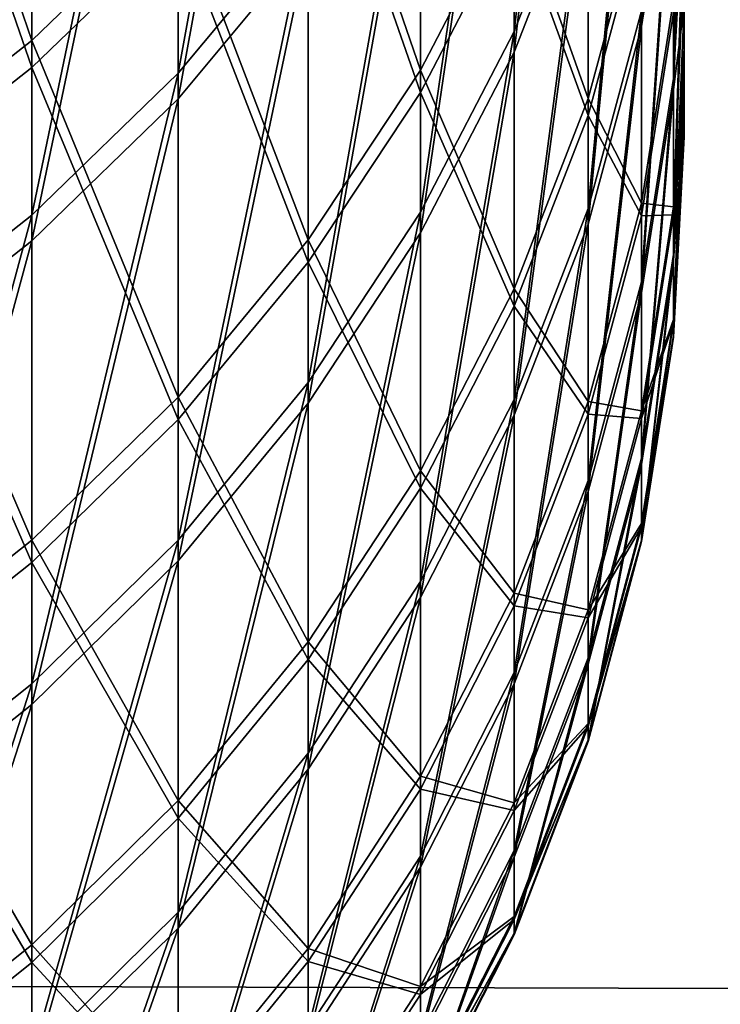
# Model space of a CAD drawing. Header units: millimetres. Extents: x -184 to 165, y -135 to 242.
# Tile 375 of 656: x -36.5842 to -36.4954, y -93.3597 to -93.235. Entities that reach past the tile are written whole.
import ezdxf

# ---------------------------------------------------------------- set-up
doc = ezdxf.new("R2010")
doc.units = ezdxf.units.MM
doc.header["$LTSCALE"] = 41.718519
for name, color, linetype in [('384', 7, 'CONTINUOUS'), ('386', 7, 'CONTINUOUS'), ('453', 7, 'CONTINUOUS'), ('454', 7, 'CONTINUOUS'), ('455', 7, 'CONTINUOUS'), ('467', 7, 'CONTINUOUS'), ('468', 7, 'CONTINUOUS')]:
    doc.layers.add(name, color=color, linetype=linetype)

msp = doc.modelspace()

# ---------------------------------------------------------------- linework, layer by layer
at = {"layer": '384', "linetype": 'CONTINUOUS'}
for points in [[(-25.43953, -93.01831, 60), (-171.84418, -93.3848, 60), (-172.15275, -92.86065, 60), (-25.43953, -93.01831, 60)], [(-25.43953, -93.01831, 60), (-25.70038, -93.45978, 60), (-171.84418, -93.3848, 60), (-25.43953, -93.01831, 60)]]:
    msp.add_3dface(points, dxfattribs=at)
at = {"layer": '386', "linetype": 'CONTINUOUS'}
for points in [[(-172.06047, -93.01831, 63), (-25.65582, -93.3848, 63), (-25.34725, -92.86065, 63), (-172.06047, -93.01831, 63)], [(-172.06047, -93.01831, 63), (-171.79962, -93.45978, 63), (-25.65582, -93.3848, 63), (-172.06047, -93.01831, 63)]]:
    msp.add_3dface(points, dxfattribs=at)
at = {"layer": '453', "linetype": 'CONTINUOUS'}
for points in [[(-36.5826, -93.16251, 24.22502), (-36.5826, -93.23765, 24.48459), (-36.60295, -93.17824, 24.22007), (-36.5826, -93.16251, 24.22502)], [(-36.5826, -93.16251, 24.22502), (-36.56409, -93.21974, 24.48934), (-36.5826, -93.23765, 24.48459), (-36.5826, -93.16251, 24.22502)], [(-36.60295, -93.17824, 24.22007), (-36.5826, -93.23765, 24.48459), (-36.60295, -93.2536, 24.48036), (-36.60295, -93.17824, 24.22007)]]:
    msp.add_3dface(points, dxfattribs=at)
at = {"layer": '454', "linetype": 'CONTINUOUS'}
for points in [[(-36.5, -93.24299, 25.72119), (-36.5, -93.22605, 25.4807), (-36.5, -82.37008, 28.60239), (-36.5, -93.24299, 25.72119)], [(-36.5, -82.48347, 28.81515), (-36.5, -93.24299, 25.72119), (-36.5, -82.37008, 28.60239), (-36.5, -82.48347, 28.81515)], [(-36.5, -93.24984, 25.96218), (-36.5, -93.24299, 25.72119), (-36.5, -82.48347, 28.81515), (-36.5, -93.24984, 25.96218)], [(-36.5, -82.60568, 29.02296), (-36.5, -93.24984, 25.96218), (-36.5, -82.48347, 28.81515), (-36.5, -82.60568, 29.02296)], [(-36.5, -93.24658, 26.20325), (-36.5, -93.24984, 25.96218), (-36.5, -82.60568, 29.02296), (-36.5, -93.24658, 26.20325)], [(-36.5, -82.73649, 29.22548), (-36.5, -93.24658, 26.20325), (-36.5, -82.60568, 29.02296), (-36.5, -82.73649, 29.22548)], [(-36.5, -93.23322, 26.44397), (-36.5, -93.24658, 26.20325), (-36.5, -82.73649, 29.22548), (-36.5, -93.23322, 26.44397)]]:
    msp.add_3dface(points, dxfattribs=at)
at = {"layer": '455', "linetype": 'CONTINUOUS'}
for points in [[(-36.54762, -93.22523, 27.41698), (-36.54762, -93.15503, 27.6761), (-36.56409, -93.24501, 27.42186), (-36.54762, -93.22523, 27.41698)], [(-36.56409, -93.24501, 27.42186), (-36.54762, -93.15503, 27.6761), (-36.56409, -93.17457, 27.68187), (-36.56409, -93.24501, 27.42186)], [(-36.51215, -93.21511, 27.14133), (-36.51215, -93.15747, 27.40027), (-36.52151, -93.2391, 27.1461), (-36.51215, -93.21511, 27.14133)], [(-36.52151, -93.2391, 27.1461), (-36.51215, -93.15747, 27.40027), (-36.52151, -93.18122, 27.40613), (-36.52151, -93.2391, 27.1461)], [(-36.50133, -93.2103, 26.87234), (-36.50133, -93.1649, 27.13134), (-36.5054, -93.23588, 26.87623), (-36.50133, -93.2103, 26.87234)], [(-36.5054, -93.23588, 26.87623), (-36.50133, -93.1649, 27.13134), (-36.5054, -93.19028, 27.13639), (-36.5054, -93.23588, 26.87623)], [(-36.56409, -93.24501, 27.42186), (-36.56409, -93.17457, 27.68187), (-36.5826, -93.263, 27.4263), (-36.56409, -93.24501, 27.42186)], [(-36.5826, -93.263, 27.4263), (-36.56409, -93.17457, 27.68187), (-36.5826, -93.19234, 27.68712), (-36.5826, -93.263, 27.4263)], [(-36.54762, -93.20005, 24.49456), (-36.53338, -93.1788, 24.50019), (-36.53338, -93.24141, 24.76021), (-36.54762, -93.20005, 24.49456)], [(-36.53338, -93.1788, 24.50019), (-36.52151, -93.21858, 24.76516), (-36.53338, -93.24141, 24.76021), (-36.53338, -93.1788, 24.50019)], [(-36.52151, -93.2391, 27.1461), (-36.52151, -93.18122, 27.40613), (-36.53338, -93.26201, 27.15065), (-36.52151, -93.2391, 27.1461)], [(-36.53338, -93.26201, 27.15065), (-36.52151, -93.18122, 27.40613), (-36.53338, -93.20389, 27.41172), (-36.53338, -93.26201, 27.15065)], [(-36.5054, -93.23588, 26.87623), (-36.5054, -93.19028, 27.13639), (-36.51215, -93.26091, 26.88003), (-36.5054, -93.23588, 26.87623)], [(-36.51215, -93.26091, 26.88003), (-36.5054, -93.19028, 27.13639), (-36.51215, -93.21511, 27.14133), (-36.51215, -93.26091, 26.88003)], [(-36.5826, -93.263, 27.4263), (-36.5826, -93.19234, 27.68712), (-36.60295, -93.27902, 27.43025), (-36.5826, -93.263, 27.4263)], [(-36.60295, -93.27902, 27.43025), (-36.5826, -93.19234, 27.68712), (-36.60295, -93.20816, 27.6918), (-36.60295, -93.27902, 27.43025)], [(-36.51215, -93.19468, 24.77034), (-36.51215, -93.24497, 25.03082), (-36.52151, -93.21858, 24.76516), (-36.51215, -93.19468, 24.77034)], [(-36.51215, -93.19468, 24.77034), (-36.5054, -93.22002, 25.03505), (-36.51215, -93.24497, 25.03082), (-36.51215, -93.19468, 24.77034)], [(-36.56409, -93.21974, 24.48934), (-36.54762, -93.20005, 24.49456), (-36.54762, -93.26289, 24.75556), (-36.56409, -93.21974, 24.48934)], [(-36.54762, -93.20005, 24.49456), (-36.53338, -93.24141, 24.76021), (-36.54762, -93.26289, 24.75556), (-36.54762, -93.20005, 24.49456)], [(-36.53338, -93.26201, 27.15065), (-36.53338, -93.20389, 27.41172), (-36.54762, -93.28356, 27.15494), (-36.53338, -93.26201, 27.15065)], [(-36.54762, -93.28356, 27.15494), (-36.53338, -93.20389, 27.41172), (-36.54762, -93.22523, 27.41698), (-36.54762, -93.28356, 27.15494)], [(-36.50133, -93.24386, 26.61154), (-36.50133, -93.2103, 26.87234), (-36.5054, -93.26959, 26.61426), (-36.50133, -93.24386, 26.61154)], [(-36.5054, -93.26959, 26.61426), (-36.50133, -93.2103, 26.87234), (-36.5054, -93.23588, 26.87623), (-36.5054, -93.26959, 26.61426)], [(-36.5, -93.23322, 26.44397), (-36.5, -93.20978, 26.68391), (-36.50133, -93.24386, 26.61154), (-36.5, -93.23322, 26.44397)], [(-36.50133, -93.24386, 26.61154), (-36.5, -93.20978, 26.68391), (-36.50133, -93.2103, 26.87234), (-36.50133, -93.24386, 26.61154)], [(-36.51215, -93.26091, 26.88003), (-36.51215, -93.21511, 27.14133), (-36.52151, -93.28509, 26.8837), (-36.51215, -93.26091, 26.88003)], [(-36.52151, -93.28509, 26.8837), (-36.51215, -93.21511, 27.14133), (-36.52151, -93.2391, 27.1461), (-36.52151, -93.28509, 26.8837)], [(-36.52151, -93.21858, 24.76516), (-36.52151, -93.26909, 25.02672), (-36.53338, -93.24141, 24.76021), (-36.52151, -93.21858, 24.76516)], [(-36.52151, -93.21858, 24.76516), (-36.51215, -93.24497, 25.03082), (-36.52151, -93.26909, 25.02672), (-36.52151, -93.21858, 24.76516)], [(-36.5826, -93.23765, 24.48459), (-36.56409, -93.21974, 24.48934), (-36.56409, -93.28279, 24.75124), (-36.5826, -93.23765, 24.48459)], [(-36.56409, -93.21974, 24.48934), (-36.54762, -93.26289, 24.75556), (-36.56409, -93.28279, 24.75124), (-36.56409, -93.21974, 24.48934)], [(-36.5054, -93.22002, 25.03505), (-36.5054, -93.25823, 25.2964), (-36.51215, -93.24497, 25.03082), (-36.5054, -93.22002, 25.03505)], [(-36.5054, -93.22002, 25.03505), (-36.50133, -93.23255, 25.29956), (-36.5054, -93.25823, 25.2964), (-36.5054, -93.22002, 25.03505)], [(-36.54762, -93.28356, 27.15494), (-36.54762, -93.22523, 27.41698), (-36.56409, -93.30354, 27.15891), (-36.54762, -93.28356, 27.15494)], [(-36.56409, -93.30354, 27.15891), (-36.54762, -93.22523, 27.41698), (-36.56409, -93.24501, 27.42186), (-36.56409, -93.30354, 27.15891)], [(-36.5, -93.22605, 25.4807), (-36.5, -93.24299, 25.72119), (-36.50133, -93.25872, 25.5612), (-36.5, -93.22605, 25.4807)], [(-36.50133, -93.23255, 25.29956), (-36.5, -93.22605, 25.4807), (-36.50133, -93.25872, 25.5612), (-36.50133, -93.23255, 25.29956)], [(-36.50133, -93.23255, 25.29956), (-36.50133, -93.25872, 25.5612), (-36.5054, -93.25823, 25.2964), (-36.50133, -93.23255, 25.29956)], [(-36.5, -93.24658, 26.20325), (-36.5, -93.23322, 26.44397), (-36.50133, -93.26551, 26.34948), (-36.5, -93.24658, 26.20325)], [(-36.50133, -93.26551, 26.34948), (-36.5, -93.23322, 26.44397), (-36.50133, -93.24386, 26.61154), (-36.50133, -93.26551, 26.34948)], [(-36.5054, -93.26959, 26.61426), (-36.5054, -93.23588, 26.87623), (-36.51215, -93.29476, 26.61691), (-36.5054, -93.26959, 26.61426)], [(-36.51215, -93.29476, 26.61691), (-36.5054, -93.23588, 26.87623), (-36.51215, -93.26091, 26.88003), (-36.51215, -93.29476, 26.61691)], [(-36.60295, -93.2536, 24.48036), (-36.5826, -93.23765, 24.48459), (-36.5826, -93.30091, 24.74731), (-36.60295, -93.2536, 24.48036)], [(-36.5826, -93.23765, 24.48459), (-36.56409, -93.28279, 24.75124), (-36.5826, -93.30091, 24.74731), (-36.5826, -93.23765, 24.48459)], [(-36.52151, -93.28509, 26.8837), (-36.52151, -93.2391, 27.1461), (-36.53338, -93.30818, 26.88721), (-36.52151, -93.28509, 26.8837)], [(-36.53338, -93.30818, 26.88721), (-36.52151, -93.2391, 27.1461), (-36.53338, -93.26201, 27.15065), (-36.53338, -93.30818, 26.88721)], [(-36.53338, -93.24141, 24.76021), (-36.53338, -93.29211, 25.02282), (-36.54762, -93.26289, 24.75556), (-36.53338, -93.24141, 24.76021)], [(-36.53338, -93.24141, 24.76021), (-36.52151, -93.26909, 25.02672), (-36.53338, -93.29211, 25.02282), (-36.53338, -93.24141, 24.76021)], [(-36.5, -93.24299, 25.72119), (-36.5, -93.24984, 25.96218), (-36.50133, -93.27295, 25.82377), (-36.5, -93.24299, 25.72119)], [(-36.50133, -93.25872, 25.5612), (-36.5, -93.24299, 25.72119), (-36.50133, -93.27295, 25.82377), (-36.50133, -93.25872, 25.5612)], [(-36.50133, -93.26551, 26.34948), (-36.50133, -93.24386, 26.61154), (-36.5054, -93.29134, 26.35102), (-36.50133, -93.26551, 26.34948)], [(-36.5054, -93.29134, 26.35102), (-36.50133, -93.24386, 26.61154), (-36.5054, -93.26959, 26.61426), (-36.5054, -93.29134, 26.35102)], [(-36.56409, -93.30354, 27.15891), (-36.56409, -93.24501, 27.42186), (-36.5826, -93.32172, 27.16252), (-36.56409, -93.30354, 27.15891)], [(-36.5826, -93.32172, 27.16252), (-36.56409, -93.24501, 27.42186), (-36.5826, -93.263, 27.4263), (-36.5826, -93.32172, 27.16252)], [(-36.51215, -93.24497, 25.03082), (-36.51215, -93.28335, 25.2933), (-36.52151, -93.26909, 25.02672), (-36.51215, -93.24497, 25.03082)], [(-36.51215, -93.24497, 25.03082), (-36.5054, -93.25823, 25.2964), (-36.51215, -93.28335, 25.2933), (-36.51215, -93.24497, 25.03082)], [(-36.5, -93.24984, 25.96218), (-36.5, -93.24658, 26.20325), (-36.50133, -93.27522, 26.08671), (-36.5, -93.24984, 25.96218)], [(-36.50133, -93.27522, 26.08671), (-36.5, -93.24658, 26.20325), (-36.50133, -93.26551, 26.34948), (-36.50133, -93.27522, 26.08671)], [(-36.50133, -93.27295, 25.82377), (-36.5, -93.24984, 25.96218), (-36.50133, -93.27522, 26.08671), (-36.50133, -93.27295, 25.82377)], [(-36.60295, -93.2536, 24.48036), (-36.5826, -93.30091, 24.74731), (-36.60295, -93.31703, 24.74382), (-36.60295, -93.2536, 24.48036)], [(-36.5054, -93.25823, 25.2964), (-36.5054, -93.28452, 25.55921), (-36.51215, -93.28335, 25.2933), (-36.5054, -93.25823, 25.2964)], [(-36.5054, -93.25823, 25.2964), (-36.50133, -93.25872, 25.5612), (-36.5054, -93.28452, 25.55921), (-36.5054, -93.25823, 25.2964)], [(-36.50133, -93.25872, 25.5612), (-36.50133, -93.27295, 25.82377), (-36.5054, -93.28452, 25.55921), (-36.50133, -93.25872, 25.5612)], [(-36.51215, -93.29476, 26.61691), (-36.51215, -93.26091, 26.88003), (-36.52151, -93.31909, 26.61948), (-36.51215, -93.29476, 26.61691)], [(-36.52151, -93.31909, 26.61948), (-36.51215, -93.26091, 26.88003), (-36.52151, -93.28509, 26.8837), (-36.52151, -93.31909, 26.61948)], [(-36.5826, -93.32172, 27.16252), (-36.5826, -93.263, 27.4263), (-36.60295, -93.3379, 27.16574), (-36.5826, -93.32172, 27.16252)], [(-36.60295, -93.3379, 27.16574), (-36.5826, -93.263, 27.4263), (-36.60295, -93.27902, 27.43025), (-36.60295, -93.3379, 27.16574)], [(-36.54762, -93.26289, 24.75556), (-36.54762, -93.31378, 25.01915), (-36.56409, -93.28279, 24.75124), (-36.54762, -93.26289, 24.75556)], [(-36.53338, -93.30818, 26.88721), (-36.53338, -93.26201, 27.15065), (-36.54762, -93.32991, 26.89051), (-36.53338, -93.30818, 26.88721)], [(-36.54762, -93.32991, 26.89051), (-36.53338, -93.26201, 27.15065), (-36.54762, -93.28356, 27.15494), (-36.54762, -93.32991, 26.89051)], [(-36.54762, -93.26289, 24.75556), (-36.53338, -93.29211, 25.02282), (-36.54762, -93.31378, 25.01915), (-36.54762, -93.26289, 24.75556)], [(-36.50133, -93.27522, 26.08671), (-36.50133, -93.26551, 26.34948), (-36.5054, -93.30109, 26.08708), (-36.50133, -93.27522, 26.08671)], [(-36.5054, -93.30109, 26.08708), (-36.50133, -93.26551, 26.34948), (-36.5054, -93.29134, 26.35102), (-36.5054, -93.30109, 26.08708)], [(-36.52151, -93.26909, 25.02672), (-36.52151, -93.30764, 25.29032), (-36.53338, -93.29211, 25.02282), (-36.52151, -93.26909, 25.02672)], [(-36.52151, -93.26909, 25.02672), (-36.51215, -93.28335, 25.2933), (-36.52151, -93.30764, 25.29032), (-36.52151, -93.26909, 25.02672)], [(-36.5054, -93.29134, 26.35102), (-36.5054, -93.26959, 26.61426), (-36.51215, -93.31661, 26.35253), (-36.5054, -93.29134, 26.35102)], [(-36.51215, -93.31661, 26.35253), (-36.5054, -93.26959, 26.61426), (-36.51215, -93.29476, 26.61691), (-36.51215, -93.31661, 26.35253)], [(-36.50133, -93.27295, 25.82377), (-36.50133, -93.27522, 26.08671), (-36.5054, -93.29881, 25.82296), (-36.50133, -93.27295, 25.82377)], [(-36.5054, -93.28452, 25.55921), (-36.50133, -93.27295, 25.82377), (-36.5054, -93.29881, 25.82296), (-36.5054, -93.28452, 25.55921)], [(-36.5054, -93.29881, 25.82296), (-36.50133, -93.27522, 26.08671), (-36.5054, -93.30109, 26.08708), (-36.5054, -93.29881, 25.82296)], [(-36.56409, -93.28279, 24.75124), (-36.56409, -93.33387, 25.01574), (-36.5826, -93.30091, 24.74731), (-36.56409, -93.28279, 24.75124)], [(-36.56409, -93.28279, 24.75124), (-36.54762, -93.31378, 25.01915), (-36.56409, -93.33387, 25.01574), (-36.56409, -93.28279, 24.75124)], [(-36.54762, -93.32991, 26.89051), (-36.54762, -93.28356, 27.15494), (-36.56409, -93.35005, 26.89357), (-36.54762, -93.32991, 26.89051)], [(-36.56409, -93.35005, 26.89357), (-36.54762, -93.28356, 27.15494), (-36.56409, -93.30354, 27.15891), (-36.56409, -93.35005, 26.89357)], [(-36.51215, -93.28335, 25.2933), (-36.51215, -93.30975, 25.55727), (-36.52151, -93.30764, 25.29032), (-36.51215, -93.28335, 25.2933)], [(-36.51215, -93.28335, 25.2933), (-36.5054, -93.28452, 25.55921), (-36.51215, -93.30975, 25.55727), (-36.51215, -93.28335, 25.2933)], [(-36.52151, -93.31909, 26.61948), (-36.52151, -93.28509, 26.8837), (-36.53338, -93.34231, 26.62194), (-36.52151, -93.31909, 26.61948)], [(-36.53338, -93.34231, 26.62194), (-36.52151, -93.28509, 26.8837), (-36.53338, -93.30818, 26.88721), (-36.53338, -93.34231, 26.62194)], [(-36.5054, -93.28452, 25.55921), (-36.5054, -93.29881, 25.82296), (-36.51215, -93.30975, 25.55727), (-36.5054, -93.28452, 25.55921)], [(-36.5054, -93.30109, 26.08708), (-36.5054, -93.29134, 26.35102), (-36.51215, -93.3264, 26.08743), (-36.5054, -93.30109, 26.08708)], [(-36.51215, -93.3264, 26.08743), (-36.5054, -93.29134, 26.35102), (-36.51215, -93.31661, 26.35253), (-36.51215, -93.3264, 26.08743)], [(-36.53338, -93.29211, 25.02282), (-36.53338, -93.33081, 25.28746), (-36.54762, -93.31378, 25.01915), (-36.53338, -93.29211, 25.02282)], [(-36.53338, -93.29211, 25.02282), (-36.52151, -93.30764, 25.29032), (-36.53338, -93.33081, 25.28746), (-36.53338, -93.29211, 25.02282)], [(-36.51215, -93.31661, 26.35253), (-36.51215, -93.29476, 26.61691), (-36.52151, -93.34103, 26.35399), (-36.51215, -93.31661, 26.35253)], [(-36.52151, -93.34103, 26.35399), (-36.51215, -93.29476, 26.61691), (-36.52151, -93.31909, 26.61948), (-36.52151, -93.34103, 26.35399)], [(-36.5054, -93.29881, 25.82296), (-36.5054, -93.30109, 26.08708), (-36.51215, -93.32411, 25.82216), (-36.5054, -93.29881, 25.82296)], [(-36.51215, -93.30975, 25.55727), (-36.5054, -93.29881, 25.82296), (-36.51215, -93.32411, 25.82216), (-36.51215, -93.30975, 25.55727)], [(-36.5826, -93.30091, 24.74731), (-36.5826, -93.35214, 25.01264), (-36.60295, -93.31703, 24.74382), (-36.5826, -93.30091, 24.74731)], [(-36.5826, -93.30091, 24.74731), (-36.56409, -93.33387, 25.01574), (-36.5826, -93.35214, 25.01264), (-36.5826, -93.30091, 24.74731)], [(-36.51215, -93.32411, 25.82216), (-36.5054, -93.30109, 26.08708), (-36.51215, -93.3264, 26.08743), (-36.51215, -93.32411, 25.82216)], [(-36.56409, -93.35005, 26.89357), (-36.56409, -93.30354, 27.15891), (-36.5826, -93.36837, 26.89635), (-36.56409, -93.35005, 26.89357)], [(-36.5826, -93.36837, 26.89635), (-36.56409, -93.30354, 27.15891), (-36.5826, -93.32172, 27.16252), (-36.5826, -93.36837, 26.89635)], [(-36.52151, -93.30764, 25.29032), (-36.52151, -93.33415, 25.55539), (-36.53338, -93.33081, 25.28746), (-36.52151, -93.30764, 25.29032)], [(-36.52151, -93.30764, 25.29032), (-36.51215, -93.30975, 25.55727), (-36.52151, -93.33415, 25.55539), (-36.52151, -93.30764, 25.29032)], [(-36.53338, -93.34231, 26.62194), (-36.53338, -93.30818, 26.88721), (-36.54762, -93.36417, 26.62424), (-36.53338, -93.34231, 26.62194)], [(-36.54762, -93.36417, 26.62424), (-36.53338, -93.30818, 26.88721), (-36.54762, -93.32991, 26.89051), (-36.54762, -93.36417, 26.62424)], [(-36.51215, -93.30975, 25.55727), (-36.51215, -93.32411, 25.82216), (-36.52151, -93.33415, 25.55539), (-36.51215, -93.30975, 25.55727)], [(-36.54762, -93.31378, 25.01915), (-36.54762, -93.35263, 25.28478), (-36.56409, -93.33387, 25.01574), (-36.54762, -93.31378, 25.01915)], [(-36.54762, -93.31378, 25.01915), (-36.53338, -93.33081, 25.28746), (-36.54762, -93.35263, 25.28478), (-36.54762, -93.31378, 25.01915)], [(-36.51215, -93.3264, 26.08743), (-36.51215, -93.31661, 26.35253), (-36.52151, -93.35086, 26.08778), (-36.51215, -93.3264, 26.08743)], [(-36.52151, -93.35086, 26.08778), (-36.51215, -93.31661, 26.35253), (-36.52151, -93.34103, 26.35399), (-36.52151, -93.35086, 26.08778)], [(-36.60295, -93.31703, 24.74382), (-36.5826, -93.35214, 25.01264), (-36.60295, -93.3684, 25.00988), (-36.60295, -93.31703, 24.74382)], [(-36.52151, -93.34103, 26.35399), (-36.52151, -93.31909, 26.61948), (-36.53338, -93.36434, 26.35539), (-36.52151, -93.34103, 26.35399)], [(-36.53338, -93.36434, 26.35539), (-36.52151, -93.31909, 26.61948), (-36.53338, -93.34231, 26.62194), (-36.53338, -93.36434, 26.35539)], [(-36.5826, -93.36837, 26.89635), (-36.5826, -93.32172, 27.16252), (-36.60295, -93.38468, 26.89883), (-36.5826, -93.36837, 26.89635)], [(-36.60295, -93.38468, 26.89883), (-36.5826, -93.32172, 27.16252), (-36.60295, -93.3379, 27.16574), (-36.60295, -93.38468, 26.89883)], [(-36.51215, -93.32411, 25.82216), (-36.51215, -93.3264, 26.08743), (-36.52151, -93.34856, 25.82139), (-36.51215, -93.32411, 25.82216)], [(-36.52151, -93.33415, 25.55539), (-36.51215, -93.32411, 25.82216), (-36.52151, -93.34856, 25.82139), (-36.52151, -93.33415, 25.55539)], [(-36.52151, -93.34856, 25.82139), (-36.51215, -93.3264, 26.08743), (-36.52151, -93.35086, 26.08778), (-36.52151, -93.34856, 25.82139)], [(-36.54762, -93.36417, 26.62424), (-36.54762, -93.32991, 26.89051), (-36.56409, -93.38443, 26.62638), (-36.54762, -93.36417, 26.62424)], [(-36.56409, -93.38443, 26.62638), (-36.54762, -93.32991, 26.89051), (-36.56409, -93.35005, 26.89357), (-36.56409, -93.38443, 26.62638)], [(-36.53338, -93.33081, 25.28746), (-36.53338, -93.35743, 25.5536), (-36.54762, -93.35263, 25.28478), (-36.53338, -93.33081, 25.28746)], [(-36.53338, -93.33081, 25.28746), (-36.52151, -93.33415, 25.55539), (-36.53338, -93.35743, 25.5536), (-36.53338, -93.33081, 25.28746)], [(-36.56409, -93.33387, 25.01574), (-36.56409, -93.37285, 25.28229), (-36.5826, -93.35214, 25.01264), (-36.56409, -93.33387, 25.01574)], [(-36.56409, -93.33387, 25.01574), (-36.54762, -93.35263, 25.28478), (-36.56409, -93.37285, 25.28229), (-36.56409, -93.33387, 25.01574)], [(-36.52151, -93.33415, 25.55539), (-36.52151, -93.34856, 25.82139), (-36.53338, -93.35743, 25.5536), (-36.52151, -93.33415, 25.55539)], [(-36.52151, -93.35086, 26.08778), (-36.52151, -93.34103, 26.35399), (-36.53338, -93.37421, 26.08811), (-36.52151, -93.35086, 26.08778)], [(-36.53338, -93.37421, 26.08811), (-36.52151, -93.34103, 26.35399), (-36.53338, -93.36434, 26.35539), (-36.53338, -93.37421, 26.08811)], [(-36.53338, -93.36434, 26.35539), (-36.53338, -93.34231, 26.62194), (-36.54762, -93.38628, 26.3567), (-36.53338, -93.36434, 26.35539)], [(-36.54762, -93.38628, 26.3567), (-36.53338, -93.34231, 26.62194), (-36.54762, -93.36417, 26.62424), (-36.54762, -93.38628, 26.3567)], [(-36.52151, -93.34856, 25.82139), (-36.52151, -93.35086, 26.08778), (-36.53338, -93.3719, 25.82066), (-36.52151, -93.34856, 25.82139)], [(-36.53338, -93.35743, 25.5536), (-36.52151, -93.34856, 25.82139), (-36.53338, -93.3719, 25.82066), (-36.53338, -93.35743, 25.5536)], [(-36.56409, -93.38443, 26.62638), (-36.56409, -93.35005, 26.89357), (-36.5826, -93.40286, 26.62833), (-36.56409, -93.38443, 26.62638)], [(-36.5826, -93.40286, 26.62833), (-36.56409, -93.35005, 26.89357), (-36.5826, -93.36837, 26.89635), (-36.5826, -93.40286, 26.62833)], [(-36.53338, -93.3719, 25.82066), (-36.52151, -93.35086, 26.08778), (-36.53338, -93.37421, 26.08811), (-36.53338, -93.3719, 25.82066)], [(-36.5826, -93.35214, 25.01264), (-36.5826, -93.39124, 25.28003), (-36.60295, -93.3684, 25.00988), (-36.5826, -93.35214, 25.01264)], [(-36.5826, -93.35214, 25.01264), (-36.56409, -93.37285, 25.28229), (-36.5826, -93.39124, 25.28003), (-36.5826, -93.35214, 25.01264)], [(-36.54762, -93.35263, 25.28478), (-36.54762, -93.37934, 25.55191), (-36.56409, -93.37285, 25.28229), (-36.54762, -93.35263, 25.28478)], [(-36.54762, -93.35263, 25.28478), (-36.53338, -93.35743, 25.5536), (-36.54762, -93.37934, 25.55191), (-36.54762, -93.35263, 25.28478)], [(-36.53338, -93.35743, 25.5536), (-36.53338, -93.3719, 25.82066), (-36.54762, -93.37934, 25.55191), (-36.53338, -93.35743, 25.5536)]]:
    msp.add_3dface(points, dxfattribs=at)
at = {"layer": '467', "linetype": 'CONTINUOUS'}
for points in [[(-36.54762, -93.22202, -27.57004), (-36.54762, -93.15123, -27.31109), (-36.56409, -93.24178, -27.56512), (-36.54762, -93.22202, -27.57004)], [(-36.56409, -93.24178, -27.56512), (-36.54762, -93.15123, -27.31109), (-36.56409, -93.17075, -27.30527), (-36.56409, -93.24178, -27.56512)], [(-36.51215, -93.21252, -27.84572), (-36.51215, -93.15429, -27.58691), (-36.52151, -93.2365, -27.8409), (-36.51215, -93.21252, -27.84572)], [(-36.52151, -93.2365, -27.8409), (-36.51215, -93.15429, -27.58691), (-36.52151, -93.17803, -27.581), (-36.52151, -93.2365, -27.8409)], [(-36.5826, -93.16653, -30.76214), (-36.5826, -93.24108, -30.5024), (-36.60295, -93.18227, -30.76705), (-36.5826, -93.16653, -30.76214)], [(-36.5826, -93.16653, -30.76214), (-36.56409, -93.22316, -30.49769), (-36.5826, -93.24108, -30.5024), (-36.5826, -93.16653, -30.76214)], [(-36.56409, -93.24178, -27.56512), (-36.56409, -93.17075, -27.30527), (-36.5826, -93.25977, -27.56064), (-36.56409, -93.24178, -27.56512)], [(-36.5826, -93.25977, -27.56064), (-36.56409, -93.17075, -27.30527), (-36.5826, -93.18851, -27.29998), (-36.5826, -93.25977, -27.56064)], [(-36.52151, -93.2365, -27.8409), (-36.52151, -93.17803, -27.581), (-36.53338, -93.25939, -27.83629), (-36.52151, -93.2365, -27.8409)], [(-36.53338, -93.25939, -27.83629), (-36.52151, -93.17803, -27.581), (-36.53338, -93.20069, -27.57536), (-36.53338, -93.25939, -27.83629)], [(-36.60295, -93.18227, -30.76705), (-36.5826, -93.24108, -30.5024), (-36.60295, -93.25704, -30.50659), (-36.60295, -93.18227, -30.76705)], [(-36.53338, -93.1822, -30.48694), (-36.53338, -93.24421, -30.22677), (-36.54762, -93.20346, -30.49252), (-36.53338, -93.1822, -30.48694)], [(-36.53338, -93.1822, -30.48694), (-36.52151, -93.22138, -30.22187), (-36.53338, -93.24421, -30.22677), (-36.53338, -93.1822, -30.48694)], [(-36.5054, -93.23389, -28.11077), (-36.5054, -93.18771, -27.85071), (-36.51215, -93.25891, -28.10692), (-36.5054, -93.23389, -28.11077)], [(-36.51215, -93.25891, -28.10692), (-36.5054, -93.18771, -27.85071), (-36.51215, -93.21252, -27.84572), (-36.51215, -93.25891, -28.10692)], [(-36.50133, -93.20832, -28.11472), (-36.50133, -93.24247, -28.37544), (-36.5, -93.18793, -28.15243), (-36.50133, -93.20832, -28.11472)], [(-36.5, -93.18793, -28.15243), (-36.50133, -93.24247, -28.37544), (-36.5, -93.21825, -28.39161), (-36.5, -93.18793, -28.15243)], [(-36.5826, -93.25977, -27.56064), (-36.5826, -93.18851, -27.29998), (-36.60295, -93.27578, -27.55666), (-36.5826, -93.25977, -27.56064)], [(-36.60295, -93.27578, -27.55666), (-36.5826, -93.18851, -27.29998), (-36.60295, -93.20432, -27.29527), (-36.60295, -93.27578, -27.55666)], [(-36.51215, -93.19746, -30.21674), (-36.51215, -93.24716, -29.95616), (-36.52151, -93.22138, -30.22187), (-36.51215, -93.19746, -30.21674)], [(-36.51215, -93.19746, -30.21674), (-36.5054, -93.2222, -29.95198), (-36.51215, -93.24716, -29.95616), (-36.51215, -93.19746, -30.21674)], [(-36.53338, -93.25939, -27.83629), (-36.53338, -93.20069, -27.57536), (-36.54762, -93.28094, -27.83196), (-36.53338, -93.25939, -27.83629)], [(-36.54762, -93.28094, -27.83196), (-36.53338, -93.20069, -27.57536), (-36.54762, -93.22202, -27.57004), (-36.54762, -93.28094, -27.83196)], [(-36.54762, -93.20346, -30.49252), (-36.54762, -93.2657, -30.23138), (-36.56409, -93.22316, -30.49769), (-36.54762, -93.20346, -30.49252)], [(-36.54762, -93.20346, -30.49252), (-36.53338, -93.24421, -30.22677), (-36.54762, -93.2657, -30.23138), (-36.54762, -93.20346, -30.49252)], [(-36.50133, -93.24247, -28.37544), (-36.50133, -93.20832, -28.11472), (-36.5054, -93.2682, -28.37267), (-36.50133, -93.24247, -28.37544)], [(-36.5054, -93.2682, -28.37267), (-36.50133, -93.20832, -28.11472), (-36.5054, -93.23389, -28.11077), (-36.5054, -93.2682, -28.37267)], [(-36.51215, -93.25891, -28.10692), (-36.51215, -93.21252, -27.84572), (-36.52151, -93.28309, -28.10319), (-36.51215, -93.25891, -28.10692)], [(-36.52151, -93.28309, -28.10319), (-36.51215, -93.21252, -27.84572), (-36.52151, -93.2365, -27.8409), (-36.52151, -93.28309, -28.10319)], [(-36.50133, -93.24247, -28.37544), (-36.50133, -93.26472, -28.63745), (-36.5, -93.21825, -28.39161), (-36.50133, -93.24247, -28.37544)], [(-36.5, -93.21825, -28.39161), (-36.50133, -93.26472, -28.63745), (-36.5, -93.23852, -28.63184), (-36.5, -93.21825, -28.39161)], [(-36.50133, -93.25971, -29.42574), (-36.50133, -93.23414, -29.68745), (-36.5, -93.21863, -29.59484), (-36.50133, -93.25971, -29.42574)], [(-36.5, -93.23874, -29.35468), (-36.50133, -93.25971, -29.42574), (-36.5, -93.21863, -29.59484), (-36.5, -93.23874, -29.35468)], [(-36.52151, -93.22138, -30.22187), (-36.52151, -93.27129, -29.96019), (-36.53338, -93.24421, -30.22677), (-36.52151, -93.22138, -30.22187)], [(-36.52151, -93.22138, -30.22187), (-36.51215, -93.24716, -29.95616), (-36.52151, -93.27129, -29.96019), (-36.52151, -93.22138, -30.22187)], [(-36.56409, -93.22316, -30.49769), (-36.56409, -93.28562, -30.23565), (-36.5826, -93.24108, -30.5024), (-36.56409, -93.22316, -30.49769)], [(-36.54762, -93.28094, -27.83196), (-36.54762, -93.22202, -27.57004), (-36.56409, -93.30091, -27.82794), (-36.54762, -93.28094, -27.83196)], [(-36.56409, -93.30091, -27.82794), (-36.54762, -93.22202, -27.57004), (-36.56409, -93.24178, -27.56512), (-36.56409, -93.30091, -27.82794)], [(-36.56409, -93.22316, -30.49769), (-36.54762, -93.2657, -30.23138), (-36.56409, -93.28562, -30.23565), (-36.56409, -93.22316, -30.49769)], [(-36.5054, -93.2222, -29.95198), (-36.5054, -93.25983, -29.69055), (-36.51215, -93.24716, -29.95616), (-36.5054, -93.2222, -29.95198)], [(-36.5054, -93.2222, -29.95198), (-36.50133, -93.23414, -29.68745), (-36.5054, -93.25983, -29.69055), (-36.5054, -93.2222, -29.95198)], [(-36.5054, -93.2682, -28.37267), (-36.5054, -93.23389, -28.11077), (-36.51215, -93.29336, -28.36995), (-36.5054, -93.2682, -28.37267)], [(-36.51215, -93.29336, -28.36995), (-36.5054, -93.23389, -28.11077), (-36.51215, -93.25891, -28.10692), (-36.51215, -93.29336, -28.36995)], [(-36.50133, -93.23414, -29.68745), (-36.50133, -93.25971, -29.42574), (-36.5054, -93.25983, -29.69055), (-36.50133, -93.23414, -29.68745)], [(-36.52151, -93.28309, -28.10319), (-36.52151, -93.2365, -27.8409), (-36.53338, -93.30616, -28.09963), (-36.52151, -93.28309, -28.10319)], [(-36.53338, -93.30616, -28.09963), (-36.52151, -93.2365, -27.8409), (-36.53338, -93.25939, -27.83629), (-36.53338, -93.30616, -28.09963)], [(-36.5, -93.23852, -28.63184), (-36.50133, -93.26472, -28.63745), (-36.5, -93.2487, -28.87272), (-36.5, -93.23852, -28.63184)], [(-36.50133, -93.27335, -29.16314), (-36.50133, -93.25971, -29.42574), (-36.5, -93.23874, -29.35468), (-36.50133, -93.27335, -29.16314)], [(-36.5, -93.24877, -29.1138), (-36.50133, -93.27335, -29.16314), (-36.5, -93.23874, -29.35468), (-36.5, -93.24877, -29.1138)], [(-36.5826, -93.24108, -30.5024), (-36.5826, -93.30374, -30.23953), (-36.60295, -93.25704, -30.50659), (-36.5826, -93.24108, -30.5024)], [(-36.5826, -93.24108, -30.5024), (-36.56409, -93.28562, -30.23565), (-36.5826, -93.30374, -30.23953), (-36.5826, -93.24108, -30.5024)], [(-36.56409, -93.30091, -27.82794), (-36.56409, -93.24178, -27.56512), (-36.5826, -93.31908, -27.82428), (-36.56409, -93.30091, -27.82794)], [(-36.5826, -93.31908, -27.82428), (-36.56409, -93.24178, -27.56512), (-36.5826, -93.25977, -27.56064), (-36.5826, -93.31908, -27.82428)], [(-36.50133, -93.26472, -28.63745), (-36.50133, -93.24247, -28.37544), (-36.5054, -93.29054, -28.63585), (-36.50133, -93.26472, -28.63745)], [(-36.5054, -93.29054, -28.63585), (-36.50133, -93.24247, -28.37544), (-36.5054, -93.2682, -28.37267), (-36.5054, -93.29054, -28.63585)], [(-36.53338, -93.24421, -30.22677), (-36.53338, -93.29432, -29.96405), (-36.54762, -93.2657, -30.23138), (-36.53338, -93.24421, -30.22677)], [(-36.53338, -93.24421, -30.22677), (-36.52151, -93.27129, -29.96019), (-36.53338, -93.29432, -29.96405), (-36.53338, -93.24421, -30.22677)], [(-36.51215, -93.24716, -29.95616), (-36.51215, -93.28495, -29.69358), (-36.52151, -93.27129, -29.96019), (-36.51215, -93.24716, -29.95616)], [(-36.51215, -93.24716, -29.95616), (-36.5054, -93.25983, -29.69055), (-36.51215, -93.28495, -29.69358), (-36.51215, -93.24716, -29.95616)], [(-36.50133, -93.26472, -28.63745), (-36.50133, -93.27502, -28.9002), (-36.5, -93.2487, -28.87272), (-36.50133, -93.26472, -28.63745)], [(-36.5, -93.2487, -28.87272), (-36.50133, -93.27502, -28.9002), (-36.5, -93.24877, -29.1138), (-36.5, -93.2487, -28.87272)], [(-36.50133, -93.27502, -28.9002), (-36.50133, -93.27335, -29.16314), (-36.5, -93.24877, -29.1138), (-36.50133, -93.27502, -28.9002)], [(-36.60295, -93.25704, -30.50659), (-36.5826, -93.30374, -30.23953), (-36.60295, -93.31987, -30.24299), (-36.60295, -93.25704, -30.50659)], [(-36.51215, -93.29336, -28.36995), (-36.51215, -93.25891, -28.10692), (-36.52151, -93.31768, -28.36733), (-36.51215, -93.29336, -28.36995)], [(-36.52151, -93.31768, -28.36733), (-36.51215, -93.25891, -28.10692), (-36.52151, -93.28309, -28.10319), (-36.52151, -93.31768, -28.36733)], [(-36.5826, -93.31908, -27.82428), (-36.5826, -93.25977, -27.56064), (-36.60295, -93.33526, -27.82103), (-36.5826, -93.31908, -27.82428)], [(-36.60295, -93.33526, -27.82103), (-36.5826, -93.25977, -27.56064), (-36.60295, -93.27578, -27.55666), (-36.60295, -93.33526, -27.82103)], [(-36.53338, -93.30616, -28.09963), (-36.53338, -93.25939, -27.83629), (-36.54762, -93.32789, -28.09628), (-36.53338, -93.30616, -28.09963)], [(-36.54762, -93.32789, -28.09628), (-36.53338, -93.25939, -27.83629), (-36.54762, -93.28094, -27.83196), (-36.54762, -93.32789, -28.09628)], [(-36.5054, -93.25983, -29.69055), (-36.5054, -93.28551, -29.42767), (-36.51215, -93.28495, -29.69358), (-36.5054, -93.25983, -29.69055)], [(-36.50133, -93.25971, -29.42574), (-36.50133, -93.27335, -29.16314), (-36.5054, -93.28551, -29.42767), (-36.50133, -93.25971, -29.42574)], [(-36.5054, -93.25983, -29.69055), (-36.50133, -93.25971, -29.42574), (-36.5054, -93.28551, -29.42767), (-36.5054, -93.25983, -29.69055)], [(-36.50133, -93.27502, -28.9002), (-36.50133, -93.26472, -28.63745), (-36.5054, -93.30089, -28.89977), (-36.50133, -93.27502, -28.9002)], [(-36.5054, -93.30089, -28.89977), (-36.50133, -93.26472, -28.63745), (-36.5054, -93.29054, -28.63585), (-36.5054, -93.30089, -28.89977)], [(-36.54762, -93.2657, -30.23138), (-36.54762, -93.316, -29.96767), (-36.56409, -93.28562, -30.23565), (-36.54762, -93.2657, -30.23138)], [(-36.54762, -93.2657, -30.23138), (-36.53338, -93.29432, -29.96405), (-36.54762, -93.316, -29.96767), (-36.54762, -93.2657, -30.23138)], [(-36.5054, -93.29054, -28.63585), (-36.5054, -93.2682, -28.37267), (-36.51215, -93.3158, -28.63428), (-36.5054, -93.29054, -28.63585)], [(-36.51215, -93.3158, -28.63428), (-36.5054, -93.2682, -28.37267), (-36.51215, -93.29336, -28.36995), (-36.51215, -93.3158, -28.63428)], [(-36.52151, -93.27129, -29.96019), (-36.52151, -93.30924, -29.69652), (-36.53338, -93.29432, -29.96405), (-36.52151, -93.27129, -29.96019)], [(-36.52151, -93.27129, -29.96019), (-36.51215, -93.28495, -29.69358), (-36.52151, -93.30924, -29.69652), (-36.52151, -93.27129, -29.96019)], [(-36.50133, -93.27335, -29.16314), (-36.50133, -93.27502, -28.9002), (-36.5054, -93.29921, -29.1639), (-36.50133, -93.27335, -29.16314)], [(-36.5054, -93.28551, -29.42767), (-36.50133, -93.27335, -29.16314), (-36.5054, -93.29921, -29.1639), (-36.5054, -93.28551, -29.42767)], [(-36.5054, -93.29921, -29.1639), (-36.50133, -93.27502, -28.9002), (-36.5054, -93.30089, -28.89977), (-36.5054, -93.29921, -29.1639)], [(-36.54762, -93.32789, -28.09628), (-36.54762, -93.28094, -27.83196), (-36.56409, -93.34802, -28.09317), (-36.54762, -93.32789, -28.09628)], [(-36.56409, -93.34802, -28.09317), (-36.54762, -93.28094, -27.83196), (-36.56409, -93.30091, -27.82794), (-36.56409, -93.34802, -28.09317)], [(-36.52151, -93.31768, -28.36733), (-36.52151, -93.28309, -28.10319), (-36.53338, -93.3409, -28.36482), (-36.52151, -93.31768, -28.36733)], [(-36.53338, -93.3409, -28.36482), (-36.52151, -93.28309, -28.10319), (-36.53338, -93.30616, -28.09963), (-36.53338, -93.3409, -28.36482)], [(-36.51215, -93.28495, -29.69358), (-36.51215, -93.31075, -29.42956), (-36.52151, -93.30924, -29.69652), (-36.51215, -93.28495, -29.69358)], [(-36.51215, -93.28495, -29.69358), (-36.5054, -93.28551, -29.42767), (-36.51215, -93.31075, -29.42956), (-36.51215, -93.28495, -29.69358)], [(-36.5054, -93.28551, -29.42767), (-36.5054, -93.29921, -29.1639), (-36.51215, -93.31075, -29.42956), (-36.5054, -93.28551, -29.42767)], [(-36.56409, -93.28562, -30.23565), (-36.56409, -93.33609, -29.97103), (-36.5826, -93.30374, -30.23953), (-36.56409, -93.28562, -30.23565)], [(-36.56409, -93.28562, -30.23565), (-36.54762, -93.316, -29.96767), (-36.56409, -93.33609, -29.97103), (-36.56409, -93.28562, -30.23565)], [(-36.5054, -93.30089, -28.89977), (-36.5054, -93.29054, -28.63585), (-36.51215, -93.3262, -28.89936), (-36.5054, -93.30089, -28.89977)], [(-36.51215, -93.3262, -28.89936), (-36.5054, -93.29054, -28.63585), (-36.51215, -93.3158, -28.63428), (-36.51215, -93.3262, -28.89936)], [(-36.51215, -93.3158, -28.63428), (-36.51215, -93.29336, -28.36995), (-36.52151, -93.34022, -28.63277), (-36.51215, -93.3158, -28.63428)], [(-36.52151, -93.34022, -28.63277), (-36.51215, -93.29336, -28.36995), (-36.52151, -93.31768, -28.36733), (-36.52151, -93.34022, -28.63277)], [(-36.53338, -93.29432, -29.96405), (-36.53338, -93.33242, -29.69932), (-36.54762, -93.316, -29.96767), (-36.53338, -93.29432, -29.96405)], [(-36.53338, -93.29432, -29.96405), (-36.52151, -93.30924, -29.69652), (-36.53338, -93.33242, -29.69932), (-36.53338, -93.29432, -29.96405)], [(-36.5054, -93.29921, -29.1639), (-36.5054, -93.30089, -28.89977), (-36.51215, -93.32451, -29.16464), (-36.5054, -93.29921, -29.1639)], [(-36.51215, -93.31075, -29.42956), (-36.5054, -93.29921, -29.1639), (-36.51215, -93.32451, -29.16464), (-36.51215, -93.31075, -29.42956)], [(-36.56409, -93.34802, -28.09317), (-36.56409, -93.30091, -27.82794), (-36.5826, -93.36634, -28.09035), (-36.56409, -93.34802, -28.09317)], [(-36.5826, -93.36634, -28.09035), (-36.56409, -93.30091, -27.82794), (-36.5826, -93.31908, -27.82428), (-36.5826, -93.36634, -28.09035)], [(-36.51215, -93.32451, -29.16464), (-36.5054, -93.30089, -28.89977), (-36.51215, -93.3262, -28.89936), (-36.51215, -93.32451, -29.16464)], [(-36.5826, -93.30374, -30.23953), (-36.5826, -93.35437, -29.97409), (-36.60295, -93.31987, -30.24299), (-36.5826, -93.30374, -30.23953)], [(-36.5826, -93.30374, -30.23953), (-36.56409, -93.33609, -29.97103), (-36.5826, -93.35437, -29.97409), (-36.5826, -93.30374, -30.23953)], [(-36.53338, -93.3409, -28.36482), (-36.53338, -93.30616, -28.09963), (-36.54762, -93.36275, -28.36246), (-36.53338, -93.3409, -28.36482)], [(-36.54762, -93.36275, -28.36246), (-36.53338, -93.30616, -28.09963), (-36.54762, -93.32789, -28.09628), (-36.54762, -93.36275, -28.36246)], [(-36.52151, -93.30924, -29.69652), (-36.52151, -93.33515, -29.43138), (-36.53338, -93.33242, -29.69932), (-36.52151, -93.30924, -29.69652)], [(-36.52151, -93.30924, -29.69652), (-36.51215, -93.31075, -29.42956), (-36.52151, -93.33515, -29.43138), (-36.52151, -93.30924, -29.69652)], [(-36.51215, -93.31075, -29.42956), (-36.51215, -93.32451, -29.16464), (-36.52151, -93.33515, -29.43138), (-36.51215, -93.31075, -29.42956)], [(-36.54762, -93.316, -29.96767), (-36.54762, -93.35425, -29.70195), (-36.56409, -93.33609, -29.97103), (-36.54762, -93.316, -29.96767)], [(-36.54762, -93.316, -29.96767), (-36.53338, -93.33242, -29.69932), (-36.54762, -93.35425, -29.70195), (-36.54762, -93.316, -29.96767)], [(-36.51215, -93.3262, -28.89936), (-36.51215, -93.3158, -28.63428), (-36.52151, -93.35066, -28.89896), (-36.51215, -93.3262, -28.89936)], [(-36.52151, -93.35066, -28.89896), (-36.51215, -93.3158, -28.63428), (-36.52151, -93.34022, -28.63277), (-36.52151, -93.35066, -28.89896)], [(-36.52151, -93.34022, -28.63277), (-36.52151, -93.31768, -28.36733), (-36.53338, -93.36353, -28.63132), (-36.52151, -93.34022, -28.63277)], [(-36.53338, -93.36353, -28.63132), (-36.52151, -93.31768, -28.36733), (-36.53338, -93.3409, -28.36482), (-36.53338, -93.36353, -28.63132)], [(-36.5826, -93.36634, -28.09035), (-36.5826, -93.31908, -27.82428), (-36.60295, -93.38264, -28.08784), (-36.5826, -93.36634, -28.09035)], [(-36.60295, -93.38264, -28.08784), (-36.5826, -93.31908, -27.82428), (-36.60295, -93.33526, -27.82103), (-36.60295, -93.38264, -28.08784)], [(-36.60295, -93.31987, -30.24299), (-36.5826, -93.35437, -29.97409), (-36.60295, -93.37064, -29.97681), (-36.60295, -93.31987, -30.24299)], [(-36.51215, -93.32451, -29.16464), (-36.51215, -93.3262, -28.89936), (-36.52151, -93.34896, -29.16535), (-36.51215, -93.32451, -29.16464)], [(-36.52151, -93.33515, -29.43138), (-36.51215, -93.32451, -29.16464), (-36.52151, -93.34896, -29.16535), (-36.52151, -93.33515, -29.43138)], [(-36.52151, -93.34896, -29.16535), (-36.51215, -93.3262, -28.89936), (-36.52151, -93.35066, -28.89896), (-36.52151, -93.34896, -29.16535)], [(-36.54762, -93.36275, -28.36246), (-36.54762, -93.32789, -28.09628), (-36.56409, -93.38301, -28.36028), (-36.54762, -93.36275, -28.36246)], [(-36.56409, -93.38301, -28.36028), (-36.54762, -93.32789, -28.09628), (-36.56409, -93.34802, -28.09317), (-36.56409, -93.38301, -28.36028)], [(-36.53338, -93.33242, -29.69932), (-36.53338, -93.35844, -29.43313), (-36.54762, -93.35425, -29.70195), (-36.53338, -93.33242, -29.69932)], [(-36.53338, -93.33242, -29.69932), (-36.52151, -93.33515, -29.43138), (-36.53338, -93.35844, -29.43313), (-36.53338, -93.33242, -29.69932)], [(-36.52151, -93.33515, -29.43138), (-36.52151, -93.34896, -29.16535), (-36.53338, -93.35844, -29.43313), (-36.52151, -93.33515, -29.43138)], [(-36.56409, -93.33609, -29.97103), (-36.56409, -93.37447, -29.70439), (-36.5826, -93.35437, -29.97409), (-36.56409, -93.33609, -29.97103)], [(-36.56409, -93.33609, -29.97103), (-36.54762, -93.35425, -29.70195), (-36.56409, -93.37447, -29.70439), (-36.56409, -93.33609, -29.97103)], [(-36.52151, -93.35066, -28.89896), (-36.52151, -93.34022, -28.63277), (-36.53338, -93.374, -28.89857), (-36.52151, -93.35066, -28.89896)], [(-36.53338, -93.374, -28.89857), (-36.52151, -93.34022, -28.63277), (-36.53338, -93.36353, -28.63132), (-36.53338, -93.374, -28.89857)], [(-36.53338, -93.36353, -28.63132), (-36.53338, -93.3409, -28.36482), (-36.54762, -93.38547, -28.62996), (-36.53338, -93.36353, -28.63132)], [(-36.54762, -93.38547, -28.62996), (-36.53338, -93.3409, -28.36482), (-36.54762, -93.36275, -28.36246), (-36.54762, -93.38547, -28.62996)], [(-36.56409, -93.38301, -28.36028), (-36.56409, -93.34802, -28.09317), (-36.5826, -93.40143, -28.35829), (-36.56409, -93.38301, -28.36028)], [(-36.5826, -93.40143, -28.35829), (-36.56409, -93.34802, -28.09317), (-36.5826, -93.36634, -28.09035), (-36.5826, -93.40143, -28.35829)], [(-36.52151, -93.34896, -29.16535), (-36.52151, -93.35066, -28.89896), (-36.53338, -93.37231, -29.16603), (-36.52151, -93.34896, -29.16535)], [(-36.53338, -93.35844, -29.43313), (-36.52151, -93.34896, -29.16535), (-36.53338, -93.37231, -29.16603), (-36.53338, -93.35844, -29.43313)], [(-36.53338, -93.37231, -29.16603), (-36.52151, -93.35066, -28.89896), (-36.53338, -93.374, -28.89857), (-36.53338, -93.37231, -29.16603)], [(-36.5826, -93.35437, -29.97409), (-36.5826, -93.39287, -29.70662), (-36.60295, -93.37064, -29.97681), (-36.5826, -93.35437, -29.97409)], [(-36.5826, -93.35437, -29.97409), (-36.56409, -93.37447, -29.70439), (-36.5826, -93.39287, -29.70662), (-36.5826, -93.35437, -29.97409)], [(-36.54762, -93.35425, -29.70195), (-36.54762, -93.38036, -29.43476), (-36.56409, -93.37447, -29.70439), (-36.54762, -93.35425, -29.70195)], [(-36.54762, -93.35425, -29.70195), (-36.53338, -93.35844, -29.43313), (-36.54762, -93.38036, -29.43476), (-36.54762, -93.35425, -29.70195)], [(-36.53338, -93.35844, -29.43313), (-36.53338, -93.37231, -29.16603), (-36.54762, -93.38036, -29.43476), (-36.53338, -93.35844, -29.43313)]]:
    msp.add_3dface(points, dxfattribs=at)
at = {"layer": '468', "linetype": 'CONTINUOUS'}
for points in [[(-36.5, -93.21825, -28.39161), (-36.5, -93.23852, -28.63184), (-36.5, -84.95085, -34.14906), (-36.5, -93.21825, -28.39161)], [(-36.5, -93.23852, -28.63184), (-36.5, -85.16915, -34.25139), (-36.5, -84.95085, -34.14906), (-36.5, -93.23852, -28.63184)], [(-36.5, -93.23852, -28.63184), (-36.5, -93.2487, -28.87272), (-36.5, -85.16915, -34.25139), (-36.5, -93.23852, -28.63184)], [(-36.5, -93.2487, -28.87272), (-36.5, -85.39154, -34.34448), (-36.5, -85.16915, -34.25139), (-36.5, -93.2487, -28.87272)], [(-36.5, -93.2487, -28.87272), (-36.5, -93.24877, -29.1138), (-36.5, -85.39154, -34.34448), (-36.5, -93.2487, -28.87272)], [(-36.5, -93.24877, -29.1138), (-36.5, -85.61764, -34.42816), (-36.5, -85.39154, -34.34448), (-36.5, -93.24877, -29.1138)], [(-36.5, -93.24877, -29.1138), (-36.5, -93.23874, -29.35468), (-36.5, -85.61764, -34.42816), (-36.5, -93.24877, -29.1138)], [(-36.5, -93.23874, -29.35468), (-36.5, -85.84704, -34.50229), (-36.5, -85.61764, -34.42816), (-36.5, -93.23874, -29.35468)], [(-36.5, -93.23874, -29.35468), (-36.5, -93.21863, -29.59484), (-36.5, -85.84704, -34.50229), (-36.5, -93.23874, -29.35468)]]:
    msp.add_3dface(points, dxfattribs=at)

doc.saveas('drawing.dxf')
